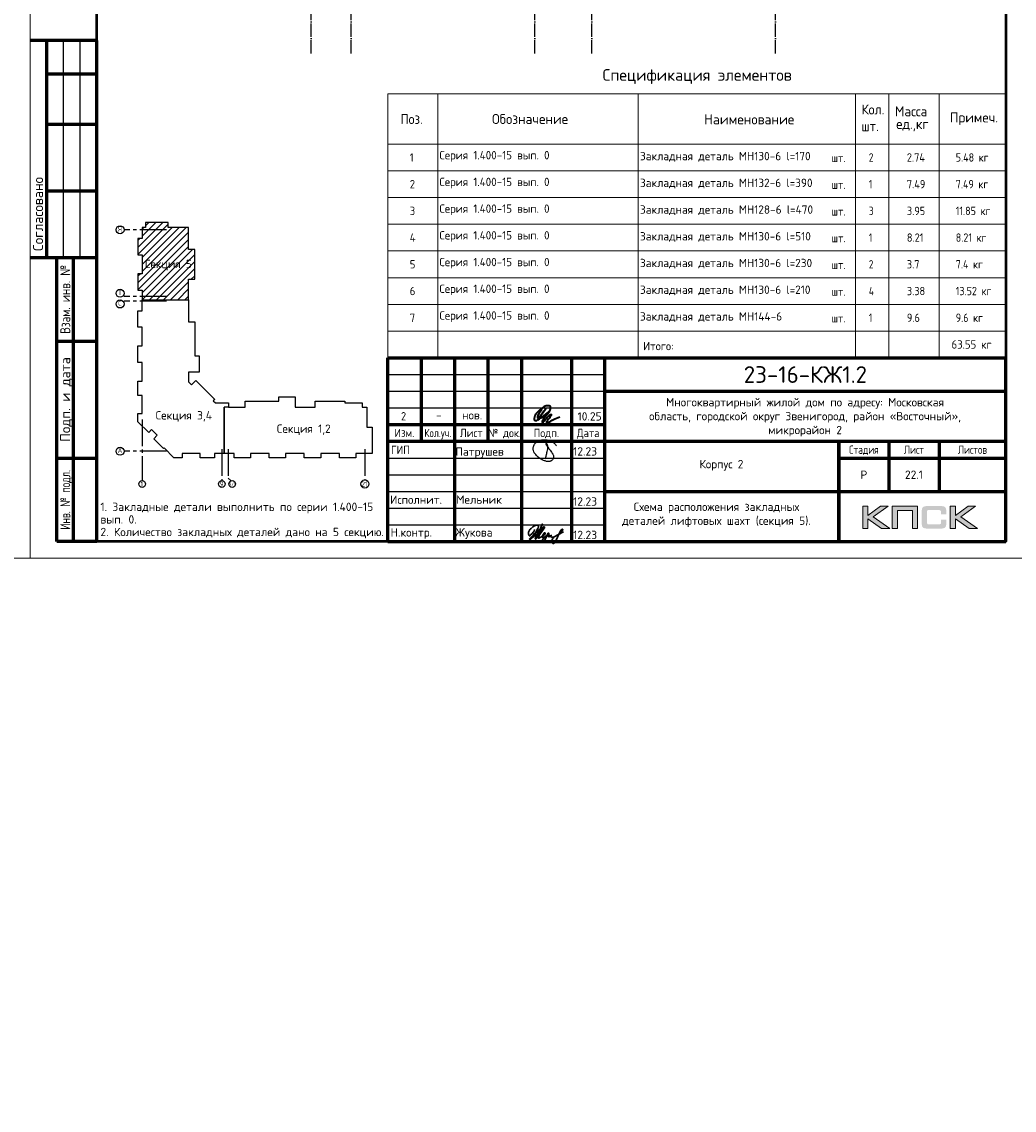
# Model space of a CAD drawing. Header units: millimetres. Extents: x 40580 to 559114, y -343730 to 81020.
# Tile 603 of 656: x 486970 to 516670, y -113323 to -80731. Entities that reach past the tile are written whole.
import ezdxf
from ezdxf.enums import TextEntityAlignment as Align

# ---------------------------------------------------------------- set-up
doc = ezdxf.new("R2010")
doc.units = ezdxf.units.MM
doc.linetypes.add('______11', pattern=[500, 400, -50, 0, -50])
doc.linetypes.add('______5', pattern=[1100, 800, -100, 100, -100])
for name, color, linetype in [('________________', 7, 'Continuous'), ('___________________', 253, '______5'), ('ФВ-2', 7, 'Continuous')]:
    doc.layers.add(name, color=color, linetype=linetype)
for name, color, linetype, lineweight in [('Standard', 7, 'Continuous', 25), ('Обрамление проемов стержнями', 7, 'Continuous', 25), ('Основная', 7, 'Continuous', 40), ('Стена_ общее', 7, 'Continuous', 35), ('ТЕКСТ', 7, 'Continuous', 15)]:
    doc.layers.add(name, color=color, linetype=linetype, lineweight=lineweight)
doc.styles.add('Arial', font='ariali.ttf')
doc.styles.add('ISOCPEUR', font='isocpeur.ttf')
doc.styles.add('ГОСТ', font='isocpeur.ttf')
doc.styles.add('ГОСТ 2.304', font='isocpeur.ttf')

# ---------------------------------------------------------------- blocks, each defined once
blk = doc.blocks.new('яяя')
at = {"lineweight": 30}
for points in [[(345424, 110432), (345425, 110410), (345424, 110397), (345417, 110379), (345406, 110350), (345390, 110319), (345357, 110275), (345310, 110221), (345265, 110176), (345198, 110110), (345161, 110077), (345133, 110066), (345116, 110066), (345102, 110075), (345090, 110091), (345082, 110115), (345074, 110146), (345066, 110182), (345064, 110206), (345067, 110234), (345077, 110278), (345095, 110320), (345114, 110361), (345134, 110395), (345159, 110428), (345195, 110469), (345228, 110506), (345284, 110560), (345331, 110595), (345379, 110625), (345435, 110648), (345486, 110670), (345532, 110686), (345573, 110696), (345605, 110698), (345621, 110695), (345635, 110687), (345648, 110671), (345656, 110649), (345659, 110625), (345659, 110583), (345656, 110553), (345647, 110523), (345635, 110489), (345387, 110033), (345349, 109985), (345311, 109948), (345247, 109889), (345209, 109858), (345192, 109844), (345180, 109837), (345157, 109833), (345150, 109835), (345140, 109842), (345135, 109856), (345138, 109881), (345148, 109892), (345183, 109930), (345267, 110024), (345343, 110105), (345455, 110213), (345617, 110343), (345775, 110456), (345811, 110526), (345838, 110607), (345890, 110740), (345902, 110771), (345698, 110295), (345672, 110226), (345626, 110132), (345572, 110032), (345518, 109953), (345481, 109918), (345497, 110001), (345567, 110147), (345655, 110301), (345760, 110442)], [(345481, 109918), (345476, 109896), (345475, 109874), (345485, 109861), (345506, 109866), (345539, 109891), (345632, 109983), (345968, 110450), (346022, 110527), (346029, 110560), (346027, 110579), (346026, 110590), (346010, 110605), (345993, 110609), (345975, 110601), (345962, 110584), (345954, 110562), (345857, 110421), (345783, 110292), (345741, 110183), (345701, 110079), (345665, 109985), (345660, 109952), (345666, 109929), (345669, 109915), (345682, 109910), (345702, 109914), (345735, 109941), (345846, 110007), (346065, 110160), (346075, 110193), (346070, 110217), (346066, 110236), (346052, 110241), (346030, 110241), (346007, 110228), (345978, 110203), (345960, 110164), (345892, 110010), (345895, 109986), (345904, 109966), (345925, 109964), (345969, 109968), (346045, 110000), (346218, 110114), (346261, 110154), (346280, 110184), (346282, 110210), (346278, 110225), (346263, 110229), (346241, 110222), (346220, 110198), (346162, 110049), (345989, 109904), (345932, 109849), (345906, 109805), (345891, 109739), (345890, 109690), (345899, 109652), (345924, 109647), (345956, 109655), (345980, 109674), (346058, 109838), (346158, 110046), (346261, 110098), (346314, 110120), (346292, 110079), (346269, 110036), (346261, 110008), (346267, 109998), (346293, 109998), (346363, 110039), (346445, 110095), (346421, 110068), (346414, 110040), (346407, 110011), (346416, 109990), (346466, 109972), (346509, 109977), (346574, 109984), (347172, 110293)], [(346586, 109971), (346543, 109917), (346509, 109873), (346489, 109825), (346475, 109767), (346472, 109710), (346478, 109675), (346485, 109641), (346501, 109621), (346517, 109602), (346542, 109589), (346568, 109592), (346605, 109620), (346680, 109731), (346736, 109842), (346865, 110115), (346962, 110290), (346969, 110318), (346979, 110360), (347013, 110403), (347056, 110434), (347091, 110450), (347109, 110450), (347121, 110434), (347115, 110405), (347072, 110355), (347012, 110307), (346924, 110222)]]:
    blk.add_lwpolyline(points, dxfattribs=at)
blk = doc.blocks.new('Из_буфера32210')
at = {"color": 7, "lineweight": 25}
blk.add_lwpolyline([(357, 84), (386, 160), (399, 213), (405, 239), (412, 268), (420, 299), (427, 339), (434, 380), (437, 414), (438, 442), (436, 466), (430, 489), (425, 504), (417, 519), (409, 531), (405, 535), (403, 536), (400, 539), (394, 541), (387, 543), (383, 542), (379, 539), (377, 534), (377, 528), (379, 523), (438, 428), (470, 382), (484, 365), (504, 341), (528, 310), (551, 280), (562, 264), (575, 247), (582, 235), (589, 220), (599, 198), (606, 184), (610, 167), (611, 155), (612, 143), (611, 127), (609, 116), (603, 96), (596, 82), (588, 69), (579, 56), (563, 43), (551, 34), (539, 25), (524, 16), (511, 10), (494, 5), (481, 3), (456, 0), (432, 1), (415, 3), (396, 6), (375, 11), (355, 19), (336, 24), (310, 31), (293, 39), (269, 53), (243, 69), (223, 80), (202, 93), (180, 109), (152, 128), (126, 152), (98, 182), (77, 211), (52, 241), (32, 266), (20, 293), (8, 329), (3, 348), (1, 373), (0, 393), (1, 417), (6, 440), (13, 454), (20, 476), (26, 497), (38, 517), (47, 529), (60, 548), (75, 563), (95, 581), (115, 593), (135, 606), (161, 618), (187, 628), (213, 638), (251, 647), (282, 653), (319, 655), (353, 655), (384, 652), (418, 648), (460, 641), (503, 628), (544, 611), (579, 594), (611, 573), (639, 545), (666, 515), (679, 496), (694, 471)], dxfattribs=at)

msp = doc.modelspace()

# ---------------------------------------------------------------- hatches: boundary and pattern name
h = msp.add_hatch(color=256)
h.paths.add_polyline_path([(512892.8, -95237), (512665.3, -95237), (512293.3, -95517), (512293.3, -95237), (512135.7, -95237), (512135.7, -95909.1), (512293.3, -95909.1), (512293.3, -95613.8), (512695.8, -95909.1), (512947.4, -95909.1), (512446.8, -95553.7)])
h.paths.add_polyline_path([(513175.6, -95363.5), (513620.9, -95363.5), (513620.9, -95909.1), (513777.2, -95909.1), (513777.2, -95237), (513610.6, -95237), (513019.4, -95237), (513019.4, -95396), (513019.4, -95909.1), (513175.6, -95909.1)])
h.paths.add_polyline_path([(514915.4, -95233.5), (514757.7, -95233.5), (514757.7, -95906.3), (514915.4, -95906.3), (514915.4, -95610.4), (515317.8, -95906.3), (515569.5, -95906.3), (515068.9, -95550.2), (515514.9, -95233.5), (515288.1, -95233.5), (514915.4, -95513.6)])
msp.add_hatch(color=256).paths.add_polyline_path([(514626.3, -95308.2), (514624.3, -95300.6), (514621.5, -95294.4), (514618, -95288.2), (514614.6, -95281.9), (514611.1, -95277.1), (514607, -95272.2), (514602.8, -95267.4), (514598.7, -95263.3), (514593.2, -95259.8), (514587.6, -95255.7), (514581.4, -95252.2), (514574.5, -95249.4), (514567.6, -95246.7), (514560, -95243.9), (514552.4, -95241.8), (514534.4, -95238.4), (514515, -95235.6), (514493.6, -95234.2), (514470.1, -95233.5), (514069, -95233.5), (514045.5, -95234.2), (514024.8, -95235.6), (514004.7, -95238.4), (513987.4, -95241.8), (513979.1, -95244.6), (513971.5, -95246.7), (513964.6, -95249.4), (513958.4, -95252.9), (513952.2, -95255.7), (513945.9, -95259.8), (513941.1, -95263.3), (513936.3, -95267.4), (513932.1, -95272.2), (513928.6, -95277.1), (513924.5, -95281.9), (513921, -95288.2), (513918.3, -95294.4), (513915.5, -95301.3), (513912.7, -95308.2), (513910.7, -95315.8), (513907.2, -95332.4), (513904.4, -95350.4), (513902.4, -95370.4), (513902.4, -95392.6), (513902.4, -95746.6), (513902.4, -95768.7), (513904.4, -95788.8), (513907.2, -95807.4), (513910.7, -95824), (513912.7, -95831.7), (513915.5, -95838.6), (513918.3, -95845.5), (513921, -95851.7), (513924.5, -95857.2), (513928.6, -95862.8), (513932.1, -95867.6), (513936.3, -95872.4), (513941.1, -95876.6), (513946.6, -95880.1), (513952.2, -95883.5), (513958.4, -95887), (513964.6, -95890.4), (513972.2, -95892.5), (513979.1, -95895.3), (513987.4, -95897.3), (514004.7, -95901.5), (514024.8, -95903.6), (514046.2, -95905.6), (514069, -95906.3), (514470.1, -95906.3), (514493.6, -95905.6), (514515, -95904.3), (514534.4, -95901.5), (514551.7, -95898), (514560, -95895.3), (514567.6, -95893.2), (514574.5, -95890.4), (514581.4, -95887), (514587.6, -95884.2), (514593.2, -95880.1), (514598.7, -95876.6), (514602.8, -95872.4), (514607, -95868.3), (514611.1, -95862.8), (514614.6, -95857.9), (514618, -95851.7), (514621.5, -95845.5), (514624.3, -95839.3), (514626.3, -95831.7), (514629.1, -95824), (514632.6, -95807.4), (514635.3, -95789.5), (514636.7, -95768.7), (514637.4, -95746.6), (514637.4, -95635.3), (514480.4, -95635.3), (514480.4, -95725.9), (514480.4, -95732.1), (514479.8, -95738.3), (514478.4, -95743.8), (514477, -95749.4), (514474.9, -95754.2), (514472.8, -95758.4), (514470.1, -95762.5), (514466.6, -95766), (514463.2, -95769.4), (514459, -95772.2), (514454.2, -95774.3), (514449.3, -95776.3), (514444.5, -95777.7), (514438.3, -95778.4), (514432, -95779.1), (514425.8, -95779.8), (514102.2, -95779.8), (514096.7, -95779.1), (514091.8, -95778.4), (514087.7, -95776.3), (514083.5, -95774.3), (514079.4, -95771.5), (514075.9, -95768.7), (514072.5, -95765.3), (514069.7, -95761.1), (514066.9, -95757), (514064.9, -95752.8), (514062.8, -95748), (514061.4, -95743.1), (514059.3, -95733.5), (514058.6, -95723.8), (514058.6, -95400.9), (514058.6, -95395.3), (514059.3, -95389.8), (514060.7, -95385), (514062.1, -95380.1), (514063.5, -95376), (514065.6, -95372.5), (514068.3, -95369.1), (514071.1, -95365.6), (514074.5, -95362.8), (514078, -95360.1), (514082.2, -95358), (514086.3, -95356.6), (514091.1, -95355.2), (514096, -95354.5), (514101.5, -95353.8), (514107, -95353.8), (514425.8, -95353.8), (514432, -95353.8), (514438.3, -95354.5), (514443.8, -95355.9), (514448.6, -95357.3), (514453.5, -95359.4), (514458.3, -95361.4), (514462.5, -95364.9), (514465.9, -95367.7), (514469.4, -95371.8), (514472.1, -95376), (514474.9, -95380.1), (514477, -95385), (514478.4, -95389.8), (514479.8, -95395.3), (514480.4, -95401.6), (514480.4, -95407.8), (514480.4, -95481.8), (514637.4, -95481.8), (514637.4, -95392.6), (514636.7, -95370.4), (514635.3, -95350.4), (514632.6, -95332.4), (514628.4, -95315.8)])
at = {"layer": 'ФВ-2', "lineweight": 20, "true_color": 0x000000}
h = msp.add_hatch(dxfattribs=at)
h.set_pattern_fill('ANSI32', color=18, scale=10, angle=43)
h.set_pattern_definition([(88, (-1850480.06, 376781.54), (-95.1919763, 3.324177), []), (88, (-1850447.22, 376812.17), (-95.1919763, 3.324177), [])])
edge = h.paths.add_edge_path()
edge.add_line((489046.8, -111415.1), (491234.6, -109956.5))
edge = h.paths.add_edge_path()
edge.add_line((489046.8, -110997.5), (485558.7, -113322.9))

# ---------------------------------------------------------------- linework, layer by layer
at = {"linetype": 'Continuous', "lineweight": 60}
for p, q in [((489219.9, -81294), (487219.9, -81294)), ((487719.9, -87794), (487719.9, -81294)), ((489219.9, -96294), (489219.9, -81294)), ((487719.9, -82294), (489219.9, -82294)), ((487719.9, -83794), (489219.9, -83794)), ((487719.9, -85794), (489219.9, -85794)), ((487219.9, -87794), (489219.9, -87794)), ((488019.9, -96294), (488019.9, -87794)), ((488519.9, -96294), (488519.9, -87794)), ((488019.9, -90294), (489219.9, -90294)), ((497919.9, -90794), (516419.9, -90794)), ((497919.9, -96294), (497919.9, -90794)), ((498919.9, -90794), (498919.9, -93294)), ((499919.9, -90794), (499919.9, -96294)), ((500919.9, -90794), (500919.9, -93294)), ((501919.9, -90794), (501919.9, -96294)), ((503419.9, -90794), (503419.9, -96294)), ((504419.9, -96294), (504419.9, -90795)), ((504419.9, -91794), (516419.9, -91794)), ((497919.9, -92794), (504419.9, -92794)), ((497919.9, -93294), (516419.9, -93294)), ((511419.9, -96294), (511419.9, -93294)), ((511419.9, -93294), (511419.9, -96294)), ((512919.9, -93294), (512919.9, -94794)), ((514419.9, -93294), (514419.9, -94794)), ((488019.9, -93794), (489219.9, -93794)), ((511419.9, -93794), (516419.9, -93794)), ((504419.9, -94794), (516419.9, -94794)), ((489219.9, -96294), (488019.9, -96294))]:
    msp.add_line(p, q, dxfattribs=at)
at = {"linetype": 'Continuous', "lineweight": 25}
for p, q in [((488219.9, -87794), (488219.9, -81294)), ((488719.9, -87794), (488719.9, -81294)), ((497919.9, -91294), (504419.9, -91294)), ((497919.9, -91794), (504419.9, -91794)), ((497919.9, -92294), (504419.9, -92294)), ((497919.9, -93794), (504419.9, -93794)), ((497919.9, -94294), (504419.9, -94294)), ((497919.9, -94794), (504419.9, -94794)), ((497919.9, -95294), (504419.9, -95294)), ((497919.9, -95794), (504419.9, -95794))]:
    msp.add_line(p, q, dxfattribs=at)
at = {"linetype": 'Continuous', "lineweight": 60, "ltscale": 100}
for p, q in [((516419.9, -96294), (516419.9, -90794)), ((497919.9, -96294), (516419.9, -96294))]:
    msp.add_line(p, q, dxfattribs=at)
at = {"lineweight": 0}
for points in [[(512135.7, -95909.1), (512135.7, -95237), (512293.3, -95237), (512293.3, -95517), (512665.3, -95237), (512892.8, -95237), (512446.8, -95553.7), (512947.4, -95909.1), (512695.8, -95909.1), (512293.3, -95613.8), (512293.3, -95909.1), (512135.7, -95909.1)], [(513175.6, -95909.1), (513175.6, -95363.5), (513620.9, -95363.5), (513620.9, -95909.1), (513777.2, -95909.1), (513777.2, -95237), (513610.6, -95237), (513019.4, -95237), (513019.4, -95396), (513019.4, -95909.1), (513175.6, -95909.1)], [(514757.7, -95906.3), (514757.7, -95233.5), (514915.4, -95233.5), (514915.4, -95513.6), (515288.1, -95233.5), (515514.9, -95233.5), (515068.9, -95550.2), (515569.5, -95906.3), (515317.8, -95906.3), (514915.4, -95610.4), (514915.4, -95906.3), (514757.7, -95906.3)]]:
    msp.add_lwpolyline(points, close=True, dxfattribs=at)
at = {"layer": '________________', "color": 7, "linetype": 'Continuous'}
for p, q in [((490671.2, -86892.9), (490571.2, -86892.9)), ((490571.2, -86892.9), (490571.2, -87222.9)), ((491351.2, -86739.9), (490671.2, -86739.9)), ((490671.2, -86739.9), (490671.2, -86892.9)), ((491351.2, -86892.9), (491351.2, -86739.9)), ((491961.2, -86892.9), (491351.2, -86892.9)), ((491961.2, -87551.9), (491961.2, -86892.9)), ((490571.2, -87222.9), (490446.2, -87222.9)), ((490446.2, -87222.9), (490446.2, -87714.9)), ((492145.2, -87551.9), (491961.2, -87551.9)), ((491961.2, -87551.9), (491961.2, -87551.9)), ((492145.2, -88437.9), (492145.2, -87551.9)), ((490446.2, -87714.9), (490571.2, -87714.9)), ((490571.2, -87714.9), (490571.2, -88274.9)), ((490571.2, -88274.9), (490446.2, -88274.9)), ((490446.2, -88274.9), (490446.2, -88766.9)), ((491961.2, -89056.9), (491961.2, -88437.9)), ((491961.2, -88437.9), (492145.2, -88437.9)), ((490446.2, -88766.9), (490571.2, -88766.9)), ((490571.2, -88766.9), (490571.2, -89056.9)), ((490571.2, -89056.9), (491961.2, -89056.9)), ((490571.2, -89061.9), (491961.2, -89061.9)), ((490571.2, -89386.9), (490571.2, -89061.9)), ((490571.2, -89061.9), (490571.2, -89061.9)), ((491961.2, -89061.9), (491961.2, -89715.9)), ((490446.2, -89878.9), (490446.2, -89386.9)), ((490446.2, -89386.9), (490571.2, -89386.9)), ((490571.2, -89878.9), (490446.2, -89878.9)), ((490571.2, -90438.9), (490571.2, -89878.9)), ((491961.2, -89715.9), (492145.2, -89715.9)), ((492145.2, -89715.9), (492145.2, -90601.9)), ((490446.2, -90930.9), (490446.2, -90438.9)), ((490446.2, -90438.9), (490571.2, -90438.9)), ((492145.2, -90601.9), (492145.2, -90730.9)), ((492145.2, -90730.9), (492274.2, -90730.9)), ((492274.2, -90730.9), (492274.2, -91220.9)), ((490571.2, -90930.9), (490446.2, -90930.9)), ((490571.2, -91490.9), (490571.2, -90930.9)), ((492274.2, -91220.9), (491961.2, -91220.9)), ((491961.2, -91220.9), (491961.2, -91515.7)), ((490446.2, -91920.9), (490446.2, -91490.9)), ((490446.2, -91490.9), (490571.2, -91490.9)), ((491961.2, -91515.7), (492050.6, -91605.2)), ((492050.6, -91605.2), (492180.7, -91475.1)), ((492180.7, -91475.1), (492742.9, -92037.2)), ((490571.2, -91920.9), (490446.2, -91920.9)), ((490571.2, -92456.9), (490571.2, -91920.9)), ((492742.9, -92037.2), (492700.4, -92079.6)), ((492700.4, -92079.6), (492763.7, -92142.9)), ((492763.7, -92142.9), (493156.2, -92142.9)), ((493156.2, -92142.9), (493156.2, -92270.9)), ((493650.2, -92270.9), (493650.2, -92086.9)), ((493650.2, -92086.9), (494536.2, -92086.9)), ((494536.2, -92086.9), (494665.2, -92086.9)), ((494665.2, -92086.9), (494665.2, -91957.9)), ((494665.2, -91957.9), (495155.2, -91957.9)), ((495155.2, -91957.9), (495155.2, -92270.9)), ((495754.2, -92270.9), (495754.2, -92086.9)), ((495754.2, -92086.9), (496640.2, -92086.9)), ((496640.2, -92086.9), (496640.2, -92144.9)), ((496640.2, -92144.9), (497152.2, -92144.9)), ((497152.2, -92144.9), (497152.2, -92270.9)), ((490446.2, -92708.9), (490446.2, -92456.9)), ((490446.2, -92456.9), (490571.2, -92456.9)), ((493031.2, -92270.9), (493026.2, -92270.9)), ((493026.2, -92270.9), (493026.2, -93660.9)), ((493156.2, -92270.9), (493031.2, -92270.9)), ((493031.2, -93660.9), (493031.2, -92270.9)), ((493156.2, -92270.9), (493650.2, -92270.9)), ((495155.2, -92270.9), (495754.2, -92270.9)), ((497152.2, -92270.9), (497299.2, -92270.9)), ((497299.2, -92270.9), (497299.2, -92868.9)), ((490767.9, -93030.7), (490446.2, -92708.9)), ((497299.2, -92868.9), (497452.2, -92868.9)), ((497452.2, -92868.9), (497452.2, -93660.9)), ((490856.3, -92942.3), (490767.9, -93030.7)), ((491026, -93112), (490856.3, -92942.3)), ((490917.8, -93220.2), (491026, -93112)), ((491206.3, -93508.7), (490917.8, -93220.2)), ((491226.1, -93488.9), (491206.3, -93508.7)), ((491523.2, -93785.9), (491226.1, -93488.9)), ((491770.2, -93785.9), (491523.2, -93785.9)), ((492306.2, -93660.9), (491770.2, -93660.9)), ((491770.2, -93660.9), (491770.2, -93785.9)), ((492306.2, -93785.9), (492306.2, -93660.9)), ((492736.2, -93785.9), (492306.2, -93785.9)), ((493026.2, -93660.9), (492736.2, -93660.9)), ((492736.2, -93660.9), (492736.2, -93785.9)), ((493321.2, -93660.9), (493031.2, -93660.9)), ((493321.2, -93785.9), (493321.2, -93660.9)), ((493813.2, -93785.9), (493321.2, -93785.9)), ((494373.2, -93660.9), (493813.2, -93660.9)), ((493813.2, -93660.9), (493813.2, -93785.9)), ((494373.2, -93785.9), (494373.2, -93660.9)), ((494865.2, -93785.9), (494373.2, -93785.9)), ((495425.2, -93660.9), (494865.2, -93660.9)), ((494865.2, -93660.9), (494865.2, -93785.9)), ((495425.2, -93785.9), (495425.2, -93660.9)), ((495917.2, -93785.9), (495425.2, -93785.9)), ((496477.2, -93660.9), (495917.2, -93660.9)), ((495917.2, -93660.9), (495917.2, -93785.9)), ((496477.2, -93785.9), (496477.2, -93660.9)), ((496969.2, -93785.9), (496477.2, -93785.9)), ((497299.2, -93660.9), (496969.2, -93660.9)), ((496969.2, -93660.9), (496969.2, -93785.9)), ((497452.2, -93660.9), (497299.2, -93660.9))]:
    msp.add_line(p, q, dxfattribs=at)
at = {"layer": '___________________', "color": 253, "linetype": '______11'}
for p, q in [((495627.7, -81683.2), (495627.7, -56580.9)), ((495627.7, -81683.2), (495627.7, -56580.9)), ((496827.7, -81683.2), (496827.7, -56580.9)), ((496827.7, -81683.2), (496827.7, -56580.9)), ((502327.7, -81683.2), (502327.7, -56580.9)), ((502327.7, -81683.2), (502327.7, -56580.9)), ((504027.7, -81683.2), (504027.7, -56580.9)), ((504027.7, -81683.2), (504027.7, -56580.9)), ((509527.7, -81683.2), (509527.7, -56580.9)), ((509527.7, -81683.2), (509527.7, -56580.9))]:
    msp.add_line(p, q, dxfattribs=at)
at = {"layer": 'Standard', "color": 7, "linetype": '______5'}
for p, q in [((491300.2, -86960.9), (490030.2, -86960.9)), ((491300.2, -88961.9), (490030.2, -88961.9)), ((491300.2, -89101.9), (490030.2, -89101.9)), ((490571.2, -92641.8), (490571.2, -94471.8)), ((492957.2, -93531.8), (492957.2, -94471.8)), ((493147.2, -93531.8), (493147.2, -94393.8)), ((497237.2, -93531.8), (497237.2, -94471.8)), ((491300.2, -93590.9), (490030.2, -93590.9)), ((493231.7, -94478.3), (493147.2, -94393.8))]:
    msp.add_line(p, q, dxfattribs=at)
at = {"layer": 'Standard', "color": 7, "linetype": 'Continuous'}
for p, q in [((490446.2, -87488.8), (491195, -86739.9)), ((490446.2, -87700.9), (491351.2, -86795.9)), ((490571.2, -87151.6), (490982.9, -86739.9)), ((490571.2, -88212.3), (491890.5, -86892.9)), ((490571.2, -87788), (491466.3, -86892.9)), ((490571.2, -86939.5), (490617.7, -86892.9)), ((490571.2, -88000.2), (491678.4, -86892.9)), ((490671.2, -86839.5), (490770.7, -86739.9)), ((490446.2, -88549.4), (491961.2, -87034.4)), ((490446.2, -87276.6), (490499.9, -87222.9)), ((490446.2, -88761.6), (491961.2, -87246.6)), ((490571.2, -88848.7), (491961.2, -87458.7)), ((490575, -89056.9), (492080, -87551.9)), ((490787.2, -89056.9), (492145.2, -87698.9)), ((490999.3, -89056.9), (492145.2, -87911.1)), ((490446.2, -88337.3), (490508.5, -88274.9)), ((491211.4, -89056.9), (492145.2, -88123.2)), ((491423.6, -89056.9), (491961.2, -88519.3)), ((492042.6, -88437.9), (492145.2, -88335.3)), ((491635.7, -89056.9), (491961.2, -88731.5)), ((491847.8, -89056.9), (491961.2, -88943.6))]:
    msp.add_line(p, q, dxfattribs=at)
at = {"layer": 'Standard', "color": 7, "linetype": 'Continuous', "lineweight": 25, "transparency": 33554687}
for p, q in [((516419.9, -96294), (516419.9, -90794)), ((497919.9, -96294), (516419.9, -96294)), ((497919.9, -96294), (516419.9, -96294)), ((497919.9, -96294), (516419.9, -96294))]:
    msp.add_line(p, q, dxfattribs=at)
at = {"layer": 'Standard', "color": 7, "linetype": 'Continuous', "lineweight": 13, "transparency": 33554687}
for points in [[(457519.9, -54794), (457519.9, -96794), (487219.9, -96794), (487219.9, -54794), (457519.9, -54794)], [(487219.9, -54794), (487219.9, -96794), (516919.9, -96794), (516919.9, -54794), (487219.9, -54794)]]:
    msp.add_lwpolyline(points, close=True, dxfattribs=at)
at = {"layer": 'Standard', "color": 7, "linetype": 'Continuous', "lineweight": 50, "transparency": 33554687}
msp.add_lwpolyline([(516419.9, -56794), (516419.9, -96294), (489219.9, -96294), (489219.9, -55294), (516419.9, -55294)], close=True, dxfattribs=at)
at = {"layer": 'Standard', "color": 7, "linetype": 'Continuous'}
for centre, radius in [((489910.2, -86960.9), 120), ((489910.2, -88861.9), 120), ((489910.2, -89181.8), 120), ((489910.2, -93590.9), 120), ((490571.2, -94571.8), 100), ((492957.2, -94571.8), 100), ((493267.2, -94571.8), 100), ((497237.2, -94571.8), 120)]:
    msp.add_circle(centre, radius, dxfattribs=at)
at = {"layer": 'Основная', "color": 7, "ltscale": 100}
msp.add_spline([(502533.5, -92315), (502464.2, -92441.3), (502407.1, -92563.3), (502407.1, -92591.2), (502441.8, -92573.3), (502539.1, -92468.2), (502650.9, -92320.6), (502570.4, -92424.6), (502507.8, -92519.6), (502515.6, -92581.1), (502574.9, -92575.6), (502653.2, -92509.6), (502744.9, -92401.1), (502796.3, -92297.1), (502789.6, -92249), (502705.3, -92232.7), (502630.8, -92243.4), (502501.1, -92328.4), (502383.6, -92438), (502326.6, -92535.3), (502305.3, -92608), (502306.5, -92655), (502346.7, -92672.9), (502414.9, -92649.4), (502602.8, -92524.1), (502757.2, -92396.6), (502601.5, -92607.5), (502545.9, -92704.8), (502545.8, -92723.2), (502579.3, -92706.4), (502673.3, -92609.1), (502798.6, -92493.9), (502817.6, -92489.4), (502799.7, -92531.9), (502722.6, -92643.8), (502675.5, -92731), (502682.2, -92750), (502718, -92741.1), (502881.3, -92641.5), (503075.9, -92563.3)], degree=3, dxfattribs=at)
at = {"layer": 'Стена_ общее', "color": 7, "linetype": 'Continuous', "lineweight": 13, "transparency": 33554687}
for p, q in [((497919.9, -82894), (516419.9, -82894)), ((497919.9, -82894), (497919.9, -84394)), ((497919.9, -84394), (497919.9, -82894)), ((499419.9, -82894), (499419.9, -84394)), ((505419.9, -82894), (505419.9, -84394)), ((511919.9, -82894), (511919.9, -84394)), ((512919.9, -82894), (512919.9, -84394)), ((514419.9, -82894), (514419.9, -84394)), ((516419.9, -82894), (516419.9, -84394)), ((516419.9, -84394), (497919.9, -84394)), ((497919.9, -84394), (497919.9, -85194)), ((499419.9, -84394), (499419.9, -85194)), ((505419.9, -84394), (505419.9, -85194)), ((511919.9, -84394), (511919.9, -85194)), ((512919.9, -84394), (512919.9, -85194)), ((514419.9, -84394), (514419.9, -85194)), ((516419.9, -84394), (516419.9, -84394)), ((516419.9, -84394), (516419.9, -85194)), ((497919.9, -85194), (516419.9, -85194)), ((497919.9, -85194), (497919.9, -85994)), ((499419.9, -85194), (499419.9, -85994)), ((505419.9, -85194), (505419.9, -85994)), ((511919.9, -85194), (511919.9, -85994)), ((512919.9, -85194), (512919.9, -85994)), ((514419.9, -85194), (514419.9, -85994)), ((516419.9, -85194), (516419.9, -85994)), ((497919.9, -85994), (516419.9, -85994)), ((497919.9, -85994), (497919.9, -86794)), ((499419.9, -85994), (499419.9, -86794)), ((505419.9, -85994), (505419.9, -86794)), ((511919.9, -85994), (511919.9, -86794)), ((512919.9, -85994), (512919.9, -86794)), ((514419.9, -85994), (514419.9, -86794)), ((516419.9, -85994), (516419.9, -86794)), ((497919.9, -86794), (516419.9, -86794)), ((497919.9, -86794), (497919.9, -87594)), ((499419.9, -86794), (499419.9, -87594)), ((505419.9, -86794), (505419.9, -87594)), ((511919.9, -86794), (511919.9, -87594)), ((512919.9, -86794), (512919.9, -87594)), ((514419.9, -86794), (514419.9, -87594)), ((516419.9, -86794), (516419.9, -87594)), ((497919.9, -87594), (516419.9, -87594)), ((497919.9, -87594), (497919.9, -88394)), ((499419.9, -87594), (499419.9, -88394)), ((505419.9, -87594), (505419.9, -88394)), ((511919.9, -87594), (511919.9, -88394)), ((512919.9, -87594), (512919.9, -88394)), ((514419.9, -87594), (514419.9, -88394)), ((516419.9, -87594), (516419.9, -88394)), ((497919.9, -88394), (516419.9, -88394)), ((497919.9, -88394), (497919.9, -89194)), ((499419.9, -88394), (499419.9, -89194)), ((505419.9, -88394), (505419.9, -89194)), ((511919.9, -88394), (511919.9, -89194)), ((512919.9, -88394), (512919.9, -89194)), ((514419.9, -88394), (514419.9, -89194)), ((516419.9, -88394), (516419.9, -89194)), ((497919.9, -89194), (516419.9, -89194)), ((497919.9, -89194), (497919.9, -89994)), ((499419.9, -89194), (499419.9, -89994)), ((505419.9, -89194), (505419.9, -89994)), ((511919.9, -89194), (511919.9, -89994)), ((512919.9, -89194), (512919.9, -89994)), ((514419.9, -89194), (514419.9, -89994)), ((516419.9, -89194), (516419.9, -89994)), ((497919.9, -89994), (516419.9, -89994)), ((497919.9, -89994), (497919.9, -90794)), ((499419.9, -89994), (499419.9, -90794)), ((505419.9, -89994), (505419.9, -90794)), ((511919.9, -89994), (511919.9, -90794)), ((512919.9, -89994), (512919.9, -90794)), ((514419.9, -89994), (514419.9, -90794)), ((516419.9, -89994), (516419.9, -90794)), ((497919.9, -90794), (516419.9, -90794))]:
    msp.add_line(p, q, dxfattribs=at)

# ---------------------------------------------------------------- block references
at = {"color": 1, "ltscale": 100}
msp.add_blockref('Из_буфера32210', (502274.9, -93900.2), dxfattribs=at)
at = {"color": 2, "lineweight": 60, "xscale": 0.5, "yscale": 0.5, "zscale": 0.5}
msp.add_blockref('яяя', (329599.2, -151152.5), dxfattribs=at)

# ---------------------------------------------------------------- texts
at = {"linetype": 'Continuous', "lineweight": 25, "style": 'ГОСТ 2.304'}
msp.add_text('Согласовано', height=300, rotation=90, dxfattribs=at).set_placement((487608, -87594))
for s, width, p in [('Взам. инв. №', 0.8, (488269.9, -89044)), ('Инв. № подл.', 0.7, (488269.9, -95044))]:
    msp.add_text(s, height=300, rotation=90, dxfattribs=dict(at, width=width)).set_placement(p, align=Align.MIDDLE_CENTER)
msp.add_text('Подп. и дата', height=300, rotation=90, dxfattribs=at).set_placement((488269.9, -92044), align=Align.MIDDLE_CENTER)
for s, height, p in [('23-16-КЖ1.2', 500, (510419.9, -91294.5)), ('Р', 250, (512169.9, -94294)), ('22.1', 250, (513669.9, -94294))]:
    msp.add_text(s, height=height, dxfattribs=at).set_placement(p, align=Align.MIDDLE_CENTER)
at = {"linetype": 'Continuous', "lineweight": 25, "style": 'ГОСТ 2.304', "width": 0.9}
for s, p in [('2', (498317.6, -92668.6)), ('ГИП', (498019.8, -93675.7))]:
    msp.add_text(s, height=250, dxfattribs=at).set_placement(p)
at = {"linetype": 'Continuous', "lineweight": 25, "style": 'ГОСТ 2.304'}
for s, width, p in [('Изм.', 0.9, (498419.9, -93044)), ('Кол.уч.', 0.8, (499419.9, -93044)), ('Лист', 0.9, (500419.9, -93044)), ('№ док.', 0.9, (501419.9, -93044)), ('Подп.', 0.9, (502669.9, -93044)), ('Дата', 0.9, (503919.9, -93044)), ('Стадия', 0.8, (512169.9, -93544)), ('Лист', 0.8, (513669.9, -93544)), ('Листов', 0.8, (515419.9, -93544))]:
    msp.add_text(s, height=250, dxfattribs=dict(at, width=width)).set_placement(p, align=Align.MIDDLE_CENTER)
at = {"linetype": 'Continuous', "lineweight": 25, "char_height": 250, "style": 'ГОСТ 2.304'}
for s, insert, width, attachment_point in [('-', (499447.3, -92386.6), 283.333, 2), ('нов.', (500447.3, -92386.6), 283.333, 2), ('10.25', (503601.2, -92672.5), 693.365, 7)]:
    msp.add_mtext(s, dxfattribs=dict(at, insert=insert, width=width, attachment_point=attachment_point))
at = {"layer": 'Standard', "color": 7, "linetype": 'Continuous', "style": 'ISOCPEUR'}
for s, height, p, p2 in [('Я', 150, (489848.7, -87012), (489968.7, -87012)), ('Секция 5', 250, (490659.1, -88108.4), (492059.1, -88108.4)), ('Т', 150, (489848.7, -88913), (489968.7, -88913)), ('С', 150, (489856.2, -89232.9), (489961.2, -89232.9)), ('Секция 3,4', 250, (490975.3, -92640.6), (492662.8, -92640.6)), ('Секция 1,2', 250, (494603.2, -93040.1), (496215.7, -93040.1)), ('А', 150, (489841.2, -93642), (489976.2, -93642)), ('1', 150, (490522.1, -94648.6), (490597.1, -94648.6)), ('9', 150, (492893.1, -94648.6), (492998.1, -94648.6)), ('9/1', 100, (493174.8, -94623.2), (493364.8, -94623.2)), ('21', 150, (497135.6, -94648.6), (497315.6, -94648.6))]:
    msp.add_text(s, height=height, dxfattribs=at).set_placement(p, p2, align=Align.FIT)
at = {"layer": 'Обрамление проемов стержнями', "color": 7, "linetype": 'Continuous', "lineweight": 13, "transparency": 33554687, "insert": (489323.1, -95130.3), "char_height": 250, "width": 8675.896, "attachment_point": 1, "line_spacing_factor": 0.903614, "style": 'Arial'}
msp.add_mtext('{\\fISOCPEUR|b0|i0|c0|p34;1. Закладные детали выполнить по серии 1.400-15 вып. 0.\\P2. Количество закладных деталей дано на 5 секцию.}', dxfattribs=at)
at = {"layer": 'Стена_ общее', "color": 7, "linetype": 'Continuous', "lineweight": 35, "transparency": 33554687, "insert": (504352.4, -82594), "char_height": 350, "width": 5804.227, "attachment_point": 7, "style": 'ISOCPEUR'}
msp.add_mtext('\\W0.99;Спецификация элементов', dxfattribs=at)
at = {"layer": 'Стена_ общее', "color": 7, "linetype": 'Continuous', "lineweight": 25, "transparency": 33554687, "attachment_point": 7, "style": 'ISOCPEUR'}
for s, insert, char_height, width in [('{\\W0.9300;Кол.\\Pшт.}', (512098.9, -84007.9), 300, 888.223), ('\\W0.95;Масса', (513102.6, -83562.6), 300, 1252.119), ('\\W0.92;Поз.', (498301.9, -83794.4), 300, 872.987), ('\\W0.97;Обозначение', (501043.5, -83793.1), 300, 2499.411), ('\\W0.98;Наименование', (507392.5, -83803.9), 300, 2784.788), ('\\W0.96;Примеч.', (514747.9, -83828.4), 300, 1552.772), ('\\W0.94;ед.,кг', (513140.1, -84012.6), 300, 1175.793), ('{\\W0.9300;1}', (498580.5, -84919), 250, 1364.981), ('{\\W0.9600;Серия 1.400-15 вып. 0}', (499469.9, -84919), 250, 3467.671), ('{\\W0.9800;Закладная деталь МН130-6 l=170}', (505469.9, -84919), 250, 5407.17), ('{\\W0.8000;2}', (512319.9, -84919), 250, 299.863), ('{\\W0.8900;2.74}', (513457.4, -84919), 250, 250), ('{\\W0.8700;5.48 кг}', (514919.9, -84919), 250, 1108.181), ('\\W0.91;шт.', (511202.1, -84934.8), 250, 638.908), ('{\\W0.9300;2}', (498580.5, -85719), 250, 1364.981), ('{\\W0.9600;Серия 1.400-15 вып. 0}', (499469.9, -85719), 250, 3467.671), ('{\\W0.9800;Закладная деталь МН132-6 l=390}', (505469.9, -85719), 250, 5407.17), ('\\W0.91;шт.', (511202.1, -85734.8), 250, 638.908), ('{\\W0.8000;1}', (512319.9, -85719), 250, 299.863), ('{\\W0.8900;7.49}', (513457.4, -85719), 250, 250), ('{\\W0.8700;7.49 кг}', (514919.9, -85719), 250, 1108.181), ('{\\W0.8700;11.85 кг}', (514919.9, -86519), 250, 1108.181), ('{\\W0.9300;3}', (498580.5, -86519), 250, 1364.981), ('{\\W0.9600;Серия 1.400-15 вып. 0}', (499469.9, -86519), 250, 3467.671), ('{\\W0.9800;Закладная деталь МН128-6 l=470}', (505469.9, -86519), 250, 5407.17), ('\\W0.91;шт.', (511202.1, -86534.8), 250, 638.908), ('{\\W0.8000;3}', (512319.9, -86519), 250, 299.863), ('{\\W0.8900;3.95}', (513457.4, -86519), 250, 250), ('{\\W0.9300;4}', (498580.5, -87319), 250, 1364.981), ('{\\W0.9600;Серия 1.400-15 вып. 0}', (499469.9, -87319), 250, 3467.671), ('{\\W0.9800;Закладная деталь МН130-6 l=510}', (505469.9, -87319), 250, 5407.17), ('\\W0.91;шт.', (511202.1, -87334.8), 250, 638.908), ('{\\W0.8000;1}', (512319.9, -87319), 250, 299.863), ('{\\W0.8900;8.21}', (513457.4, -87319), 250, 250), ('{\\W0.8700;8.21 кг}', (514919.9, -87319), 250, 1108.181), ('{\\W0.9300;5}', (498580.5, -88119), 250, 1364.981), ('{\\W0.9600;Серия 1.400-15 вып. 0}', (499469.9, -88119), 250, 3467.671), ('{\\W0.9800;Закладная деталь МН130-6 l=230}', (505469.9, -88119), 250, 5407.17), ('\\W0.91;шт.', (511202.1, -88134.8), 250, 638.908), ('{\\W0.8000;2}', (512319.9, -88119), 250, 299.863), ('{\\W0.8900;3.7}', (513457.4, -88119), 250, 250), ('{\\W0.8700;7.4 кг}', (514919.9, -88119), 250, 1108.181), ('{\\W0.8700;13.52 кг}', (514919.9, -88919), 250, 1108.181), ('{\\W0.9800;Закладная деталь МН130-6 l=210}', (505469.9, -88919), 250, 5407.17), ('{\\W0.9300;6}', (498580.5, -88919), 250, 1364.981), ('{\\W0.9600;Серия 1.400-15 вып. 0}', (499469.9, -88919), 250, 3467.671), ('\\W0.91;шт.', (511202.1, -88934.8), 250, 638.908), ('{\\W0.8000;4}', (512319.9, -88919), 250, 299.863), ('{\\W0.8900;3.38}', (513457.4, -88919), 250, 503.71), ('{\\W0.9300;7}', (498580.5, -89719), 250, 1364.981), ('{\\W0.9600;Серия 1.400-15 вып. 0}', (499469.9, -89719), 250, 3467.671), ('{\\W0.9800;Закладная деталь МН144-6}', (505469.9, -89719), 250, 5407.17), ('\\W0.91;шт.', (511202.1, -89734.8), 250, 638.908), ('{\\W0.8000;1}', (512319.9, -89719), 250, 299.863), ('{\\W0.8900;9.6}', (513457.4, -89719), 250, 250), ('{\\W0.8700;9.6 кг}', (514919.9, -89719), 250, 1108.181), ('{\\W0.9300;63.55 кг}', (514794.9, -90519), 250, 1364.981), ('\\W0.95;Итого:', (505567.2, -90566.7), 250, 1143.471)]:
    msp.add_mtext(s, dxfattribs=dict(at, insert=insert, char_height=char_height, width=width))
at = {"layer": 'ТЕКСТ', "color": 7, "char_height": 250, "style": 'ГОСТ'}
for s, width, gutter_width, insert, attachment_point in [('\\pxqc;Многоквартирный жилой дом по адресу: Московская область, городской округ Звенигород, район «Восточный», микрорайон 2', 9596.715, 12.5, (505612.8, -91997.9), 1), ('\\pxqc;Корпус 2', 7818.553, 12.5, (503999, -93852.6), 1), ('{\\C256;Мельник}', 2000, 1250, (499972.7, -95164.4), 7)]:
    msp.add_mtext_dynamic_manual_height_columns(s, width=width, gutter_width=gutter_width, heights=[0], dxfattribs=dict(at, insert=insert, attachment_point=attachment_point))
at = {"layer": 'ТЕКСТ', "color": 7, "char_height": 250, "attachment_point": 7, "style": 'ГОСТ'}
for s, insert in [('Патрушев', (499948.7, -93794)), ('12.23', (503469.6, -93721.1)), ('Исполнит.', (497993.3, -95166.7)), ('12.23', (503469.6, -95221.1)), ('Н.контр.', (498006.7, -96215.3)), ('Жукова', (499942.6, -96215.3)), ('12.23', (503469.6, -96221.1))]:
    msp.add_mtext(s, dxfattribs=dict(at, insert=insert))
at = {"layer": 'ТЕКСТ', "color": 7, "insert": (504698.8, -95129), "char_height": 250, "attachment_point": 1, "style": 'ГОСТ'}
msp.add_mtext_dynamic_manual_height_columns('\\pxqc;Схема расположения закладных деталей лифтовых шахт (секция 5).', width=6328.001, gutter_width=12.5, heights=[0], dxfattribs=at).dxf.set("width", 6119.959)

doc.saveas('drawing.dxf')
